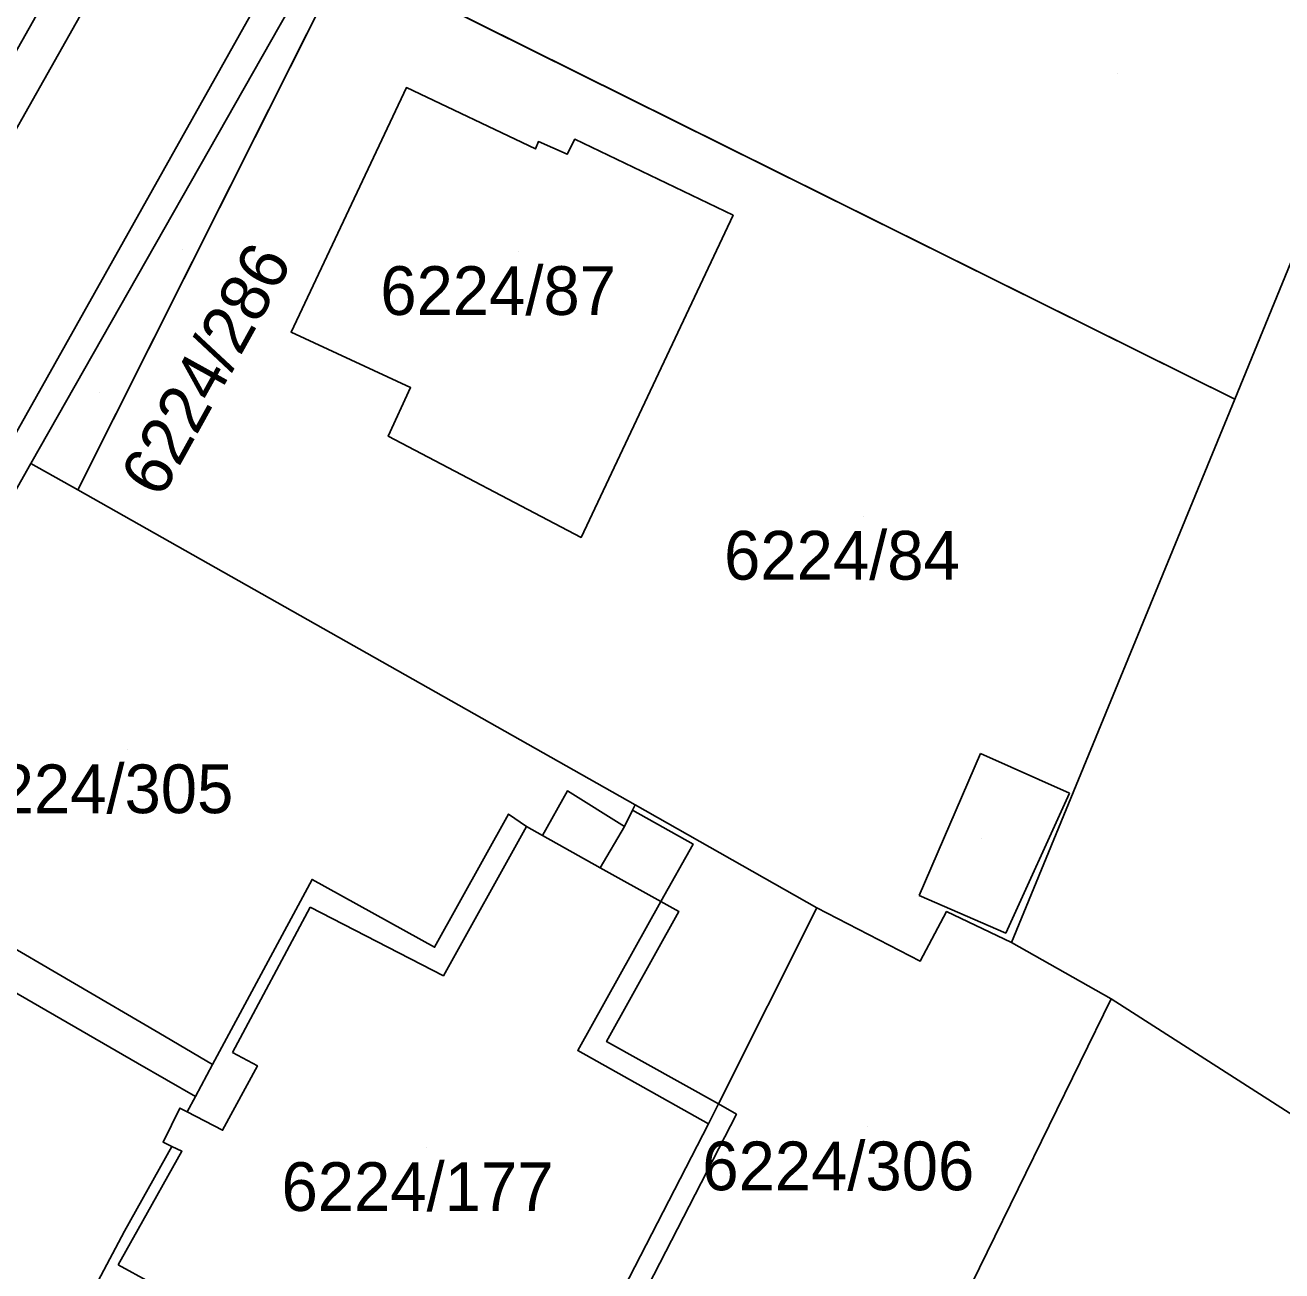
# Model space of a CAD drawing. Extents: x -266199 to -261993, y -1239047 to -1235108.
# Drawn here: x -263871 to -263819.5, y -1236358.8 to -1236307.7 of the extents above; entities that cross this region are included whole.
import ezdxf

# ---------------------------------------------------------------- set-up
doc = ezdxf.new("R2010")
doc.units = 0
for name, color, linetype in [('body_kn', 7, 'Continuous'), ('kladpar_druhypozemkov', 7, 'Continuous'), ('kladpar_hranice', 7, 'Continuous'), ('kladpar_parcelnecisla', 7, 'Continuous'), ('kladpar_plochy', 7, 'Continuous'), ('kladpar_sipky', 7, 'Continuous'), ('zappar_hrandruhpozemk', 7, 'Continuous')]:
    doc.layers.add(name, color=color, linetype=linetype)

msp = doc.modelspace()

# ---------------------------------------------------------------- linework, layer by layer
at = {"layer": 'body_kn'}
for p, q in [((-263855.41, -1236310.26), (-263855.41, -1236310.26)), ((-263849.99, -1236312.48), (-263849.99, -1236312.48)), ((-263848.5, -1236312.38), (-263848.5, -1236312.38)), ((-263850.11, -1236312.78), (-263850.11, -1236312.78)), ((-263848.81, -1236313), (-263848.81, -1236313)), ((-263842.01, -1236315.5), (-263842.01, -1236315.5)), ((-263860.14, -1236320.3), (-263860.14, -1236320.3)), ((-263855.24, -1236322.57), (-263855.24, -1236322.57)), ((-263821.43, -1236323.05), (-263821.43, -1236323.05)), ((-263856.16, -1236324.56), (-263856.16, -1236324.56)), ((-263870.82, -1236325.69), (-263870.82, -1236325.69)), ((-263868.89, -1236326.77), (-263868.89, -1236326.77)), ((-263868.89, -1236326.77), (-263868.89, -1236326.77)), ((-263848.24, -1236328.72), (-263848.24, -1236328.72)), ((-263848.24, -1236328.72), (-263848.24, -1236328.72)), ((-263831.86, -1236337.58), (-263831.86, -1236337.58)), ((-263848.8, -1236339.12), (-263848.8, -1236339.12)), ((-263828.21, -1236339.21), (-263828.21, -1236339.21)), ((-263828.21, -1236339.21), (-263828.21, -1236339.21)), ((-263846.14, -1236339.91), (-263846.14, -1236339.91)), ((-263846.03, -1236339.69), (-263846.03, -1236339.69)), ((-263851.22, -1236340.07), (-263851.22, -1236340.07)), ((-263850.48, -1236340.58), (-263850.48, -1236340.58)), ((-263850.48, -1236340.58), (-263850.48, -1236340.58)), ((-263849.82, -1236340.95), (-263849.82, -1236340.95)), ((-263849.82, -1236340.95), (-263849.82, -1236340.95)), ((-263846.46, -1236340.57), (-263846.46, -1236340.57)), ((-263846.46, -1236340.57), (-263846.46, -1236340.57)), ((-263843.65, -1236341.3), (-263843.65, -1236341.3)), ((-263843.65, -1236341.3), (-263843.65, -1236341.3)), ((-263847.46, -1236342.27), (-263847.46, -1236342.27)), ((-263847.46, -1236342.27), (-263847.46, -1236342.27)), ((-263859.28, -1236342.75), (-263859.28, -1236342.75)), ((-263834.38, -1236343.41), (-263834.38, -1236343.41)), ((-263859.36, -1236343.89), (-263859.36, -1236343.89)), ((-263844.97, -1236343.66), (-263844.97, -1236343.66)), ((-263844.97, -1236343.66), (-263844.97, -1236343.66)), ((-263844.23, -1236344.07), (-263844.23, -1236344.07)), ((-263838.57, -1236343.91), (-263838.57, -1236343.91)), ((-263833.25, -1236344.07), (-263833.25, -1236344.07)), ((-263830.82, -1236344.95), (-263830.82, -1236344.95)), ((-263854.25, -1236345.53), (-263854.25, -1236345.53)), ((-263830.59, -1236345.33), (-263830.59, -1236345.33)), ((-263830.59, -1236345.33), (-263830.59, -1236345.33)), ((-263834.33, -1236346.1), (-263834.33, -1236346.1)), ((-263853.89, -1236346.7), (-263853.89, -1236346.7)), ((-263826.5, -1236347.64), (-263826.5, -1236347.64)), ((-263865.57, -1236349.04), (-263865.57, -1236349.04)), ((-263848.38, -1236349.77), (-263848.38, -1236349.77)), ((-263847.2, -1236349.4), (-263847.2, -1236349.4)), ((-263866.44, -1236350.28), (-263866.44, -1236350.28)), ((-263862.54, -1236349.85), (-263862.54, -1236349.85)), ((-263863.36, -1236350.34), (-263863.36, -1236350.34)), ((-263863.36, -1236350.34), (-263863.36, -1236350.34)), ((-263861.52, -1236350.4), (-263861.52, -1236350.4)), ((-263864.06, -1236351.65), (-263864.06, -1236351.65)), ((-263864.7, -1236352.13), (-263864.7, -1236352.13)), ((-263864.4, -1236352.28), (-263864.4, -1236352.28)), ((-263842.61, -1236351.96), (-263842.61, -1236351.96)), ((-263842.61, -1236351.96), (-263842.61, -1236351.96)), ((-263841.87, -1236352.38), (-263841.87, -1236352.38)), ((-263843.01, -1236352.77), (-263843.01, -1236352.77)), ((-263862.95, -1236353.04), (-263862.95, -1236353.04)), ((-263865.39, -1236353.53), (-263865.39, -1236353.53)), ((-263865.03, -1236353.7), (-263865.03, -1236353.7)), ((-263865.03, -1236353.7), (-263865.03, -1236353.7)), ((-263864.62, -1236353.9), (-263864.62, -1236353.9)), ((-263866.97, -1236357.18), (-263866.97, -1236357.18)), ((-263866.41, -1236357.09), (-263866.41, -1236357.09)), ((-263867.23, -1236358.56), (-263867.23, -1236358.56))]:
    msp.add_line(p, q, dxfattribs=at)
at = {"layer": 'kladpar_druhypozemkov'}
for p, q in [((-263826.24, -1236309.68), (-263826.24, -1236309.68)), ((-263850.81, -1236316.99), (-263850.81, -1236316.99)), ((-263867.98, -1236322.76), (-263867.98, -1236322.76)), ((-263836.66, -1236327.85), (-263836.66, -1236327.85)), ((-263866.83, -1236337.43), (-263866.83, -1236337.43)), ((-263831.83, -1236341.05), (-263831.83, -1236341.05)), ((-263836.49, -1236352.9), (-263836.49, -1236352.9)), ((-263854.57, -1236353.75), (-263854.57, -1236353.75))]:
    msp.add_line(p, q, dxfattribs=at)
at = {"layer": 'kladpar_hranice'}
for p, q in [((-263857.92, -1236304.91), (-263868.89, -1236326.77)), ((-263868.89, -1236326.77), (-263857.92, -1236304.91))]:
    msp.add_line(p, q, dxfattribs=at)
for points in [[(-263816.18, -1236226.75), (-263826.2, -1236245.42), (-263836.21, -1236264.06), (-263836.94, -1236265.42), (-263845.64, -1236281.4), (-263846.39, -1236282.72), (-263858.77, -1236304.48), (-263870.82, -1236325.69), (-263879.41, -1236340.94), (-263880.17, -1236342.36), (-263887.47, -1236357.31), (-263894.57, -1236375.82), (-263895.21, -1236377.24), (-263901.45, -1236392.27), (-263906.58, -1236407.92), (-263907.02, -1236410.22), (-263910.44, -1236428.05), (-263914.07, -1236446.98), (-263914.43, -1236448.51), (-263918.05, -1236465.54)], [(-263810.9, -1236300.45), (-263812.41, -1236302.51), (-263816.7, -1236311.53), (-263821.43, -1236323.05), (-263857.92, -1236304.91)], [(-263868.89, -1236326.77), (-263870.82, -1236325.69), (-263858.77, -1236304.48), (-263857.92, -1236304.91)], [(-263857.92, -1236304.91), (-263821.43, -1236323.05), (-263830.59, -1236345.33)], [(-263856.16, -1236324.56), (-263848.24, -1236328.72), (-263842.01, -1236315.5), (-263848.5, -1236312.38), (-263848.81, -1236313), (-263849.99, -1236312.48), (-263850.11, -1236312.78), (-263855.41, -1236310.26), (-263860.14, -1236320.3), (-263855.24, -1236322.57), (-263856.16, -1236324.56)], [(-263848.24, -1236328.72), (-263856.16, -1236324.56), (-263855.24, -1236322.57), (-263860.14, -1236320.3), (-263855.41, -1236310.26), (-263850.11, -1236312.78), (-263849.99, -1236312.48), (-263848.81, -1236313), (-263848.5, -1236312.38), (-263842.01, -1236315.5), (-263848.24, -1236328.72)], [(-263762.85, -1236355.68), (-263773.1, -1236380.05), (-263777.22, -1236379.94), (-263805.43, -1236361.14), (-263826.5, -1236347.64), (-263830.59, -1236345.33), (-263821.43, -1236323.05), (-263816.7, -1236311.53), (-263813.49, -1236313.46), (-263808.25, -1236316.86), (-263793.55, -1236326.63), (-263793.69, -1236326.86), (-263798.48, -1236333.85), (-263807.45, -1236347.47), (-263807.07, -1236347.72)], [(-263879.41, -1236340.94), (-263870.82, -1236325.69), (-263868.89, -1236326.77), (-263846.03, -1236339.69), (-263846.14, -1236339.91), (-263846.46, -1236340.57), (-263848.8, -1236339.12), (-263849.82, -1236340.95), (-263850.48, -1236340.58), (-263851.22, -1236340.07), (-263854.25, -1236345.53), (-263859.28, -1236342.75), (-263863.36, -1236350.34), (-263865.57, -1236349.04), (-263879.41, -1236340.94)], [(-263830.59, -1236345.33), (-263833.25, -1236344.07), (-263834.33, -1236346.1), (-263838.57, -1236343.91), (-263846.03, -1236339.69), (-263868.89, -1236326.77)], [(-263868.07, -1236359.24), (-263866.97, -1236357.18), (-263865.03, -1236353.7), (-263865.39, -1236353.53), (-263864.7, -1236352.13), (-263864.4, -1236352.28), (-263864.06, -1236351.65), (-263863.36, -1236350.34), (-263859.28, -1236342.75), (-263854.25, -1236345.53), (-263851.22, -1236340.07), (-263850.48, -1236340.58), (-263849.82, -1236340.95), (-263848.8, -1236339.12), (-263846.46, -1236340.57), (-263846.14, -1236339.91), (-263843.65, -1236341.3)], [(-263835.4, -1236365.83), (-263845.98, -1236360.38), (-263841.87, -1236352.38), (-263842.61, -1236351.96), (-263847.2, -1236349.4), (-263844.23, -1236344.07), (-263844.97, -1236343.66), (-263843.65, -1236341.3), (-263846.14, -1236339.91), (-263846.03, -1236339.69), (-263838.57, -1236343.91), (-263834.33, -1236346.1), (-263833.25, -1236344.07), (-263830.59, -1236345.33), (-263826.5, -1236347.64), (-263835.4, -1236365.83)], [(-263863.36, -1236350.34), (-263864.06, -1236351.65), (-263866.44, -1236350.28), (-263880.17, -1236342.36), (-263879.41, -1236340.94), (-263865.57, -1236349.04), (-263863.36, -1236350.34)], [(-263843.65, -1236341.3), (-263844.97, -1236343.66), (-263844.23, -1236344.07), (-263847.2, -1236349.4), (-263842.61, -1236351.96), (-263841.87, -1236352.38), (-263845.98, -1236360.38)], [(-263868.07, -1236359.24), (-263863.01, -1236361.86), (-263865.71, -1236367.1), (-263864.97, -1236367.51), (-263865.69, -1236368.91), (-263862.49, -1236370.57), (-263862.77, -1236371.31), (-263887.47, -1236357.31), (-263880.17, -1236342.36), (-263866.44, -1236350.28), (-263864.06, -1236351.65), (-263864.4, -1236352.28), (-263864.7, -1236352.13), (-263865.39, -1236353.53), (-263865.03, -1236353.7), (-263866.97, -1236357.18), (-263868.07, -1236359.24)], [(-263776.86, -1236388.45), (-263788.06, -1236414.17), (-263791.19, -1236414.68), (-263808.89, -1236402.95), (-263822.61, -1236393.49), (-263838.12, -1236382.81), (-263842.53, -1236380.41), (-263835.4, -1236365.83), (-263826.5, -1236347.64), (-263805.43, -1236361.14), (-263810.25, -1236368.33), (-263819.14, -1236381.6), (-263818.77, -1236381.85)]]:
    msp.add_lwpolyline(points, dxfattribs=at)
at = {"layer": 'kladpar_plochy'}
for p, q in [((-263868.89, -1236326.77), (-263857.92, -1236304.91)), ((-263857.92, -1236304.91), (-263821.43, -1236323.05)), ((-263855.41, -1236310.26), (-263860.14, -1236320.3)), ((-263850.11, -1236312.78), (-263855.41, -1236310.26)), ((-263849.99, -1236312.48), (-263850.11, -1236312.78)), ((-263848.81, -1236313), (-263849.99, -1236312.48)), ((-263848.5, -1236312.38), (-263848.81, -1236313)), ((-263842.01, -1236315.5), (-263848.5, -1236312.38)), ((-263848.24, -1236328.72), (-263842.01, -1236315.5)), ((-263860.14, -1236320.3), (-263855.24, -1236322.57)), ((-263855.24, -1236322.57), (-263856.16, -1236324.56)), ((-263821.43, -1236323.05), (-263830.59, -1236345.33)), ((-263856.16, -1236324.56), (-263848.24, -1236328.72)), ((-263846.03, -1236339.69), (-263868.89, -1236326.77)), ((-263838.57, -1236343.91), (-263846.03, -1236339.69)), ((-263834.33, -1236346.1), (-263838.57, -1236343.91)), ((-263833.25, -1236344.07), (-263834.33, -1236346.1)), ((-263830.59, -1236345.33), (-263833.25, -1236344.07))]:
    msp.add_line(p, q, dxfattribs=at)
for points in [[(-263816.18, -1236226.75), (-263826.2, -1236245.42), (-263836.21, -1236264.06), (-263836.94, -1236265.42), (-263845.64, -1236281.4), (-263846.39, -1236282.72), (-263858.77, -1236304.48), (-263870.82, -1236325.69), (-263879.41, -1236340.94), (-263880.17, -1236342.36), (-263887.47, -1236357.31), (-263894.57, -1236375.82), (-263895.21, -1236377.24), (-263901.45, -1236392.27), (-263906.58, -1236407.92), (-263907.02, -1236410.22), (-263910.44, -1236428.05), (-263914.07, -1236446.98), (-263914.43, -1236448.51), (-263918.05, -1236465.54)], [(-263805.43, -1236361.14), (-263826.5, -1236347.64), (-263830.59, -1236345.33), (-263821.43, -1236323.05), (-263816.7, -1236311.53)], [(-263868.07, -1236359.24), (-263866.97, -1236357.18), (-263865.03, -1236353.7), (-263865.39, -1236353.53), (-263864.7, -1236352.13), (-263864.4, -1236352.28), (-263864.06, -1236351.65), (-263863.36, -1236350.34), (-263859.28, -1236342.75), (-263854.25, -1236345.53), (-263851.22, -1236340.07), (-263850.48, -1236340.58), (-263849.82, -1236340.95), (-263848.8, -1236339.12), (-263846.46, -1236340.57), (-263846.14, -1236339.91), (-263843.65, -1236341.3), (-263844.97, -1236343.66), (-263844.23, -1236344.07), (-263847.2, -1236349.4), (-263842.61, -1236351.96), (-263841.87, -1236352.38), (-263845.98, -1236360.38)], [(-263808.89, -1236402.95), (-263822.61, -1236393.49), (-263838.12, -1236382.81), (-263842.53, -1236380.41), (-263835.4, -1236365.83), (-263826.5, -1236347.64), (-263805.43, -1236361.14)]]:
    msp.add_lwpolyline(points, dxfattribs=at)
for points in [[(-263857.92, -1236304.91), (-263846.39, -1236282.72), (-263810.9, -1236300.45), (-263812.41, -1236302.51), (-263816.7, -1236311.53), (-263821.43, -1236323.05)], [(-263868.89, -1236326.77), (-263870.82, -1236325.69), (-263858.77, -1236304.48), (-263857.92, -1236304.91)], [(-263848.24, -1236328.72), (-263856.16, -1236324.56), (-263855.24, -1236322.57), (-263860.14, -1236320.3), (-263855.41, -1236310.26), (-263850.11, -1236312.78), (-263849.99, -1236312.48), (-263848.81, -1236313), (-263848.5, -1236312.38), (-263842.01, -1236315.5)], [(-263879.41, -1236340.94), (-263870.82, -1236325.69), (-263868.89, -1236326.77), (-263846.03, -1236339.69), (-263846.14, -1236339.91), (-263846.46, -1236340.57), (-263848.8, -1236339.12), (-263849.82, -1236340.95), (-263850.48, -1236340.58), (-263851.22, -1236340.07), (-263854.25, -1236345.53), (-263859.28, -1236342.75), (-263863.36, -1236350.34), (-263865.57, -1236349.04)], [(-263835.4, -1236365.83), (-263845.98, -1236360.38), (-263841.87, -1236352.38), (-263842.61, -1236351.96), (-263847.2, -1236349.4), (-263844.23, -1236344.07), (-263844.97, -1236343.66), (-263843.65, -1236341.3), (-263846.14, -1236339.91), (-263846.03, -1236339.69), (-263838.57, -1236343.91), (-263834.33, -1236346.1), (-263833.25, -1236344.07), (-263830.59, -1236345.33), (-263826.5, -1236347.64)], [(-263863.36, -1236350.34), (-263864.06, -1236351.65), (-263866.44, -1236350.28), (-263880.17, -1236342.36), (-263879.41, -1236340.94), (-263865.57, -1236349.04)], [(-263868.07, -1236359.24), (-263863.01, -1236361.86), (-263865.71, -1236367.1), (-263864.97, -1236367.51), (-263865.69, -1236368.91), (-263862.49, -1236370.57), (-263862.77, -1236371.31), (-263887.47, -1236357.31), (-263880.17, -1236342.36), (-263866.44, -1236350.28), (-263864.06, -1236351.65), (-263864.4, -1236352.28), (-263864.7, -1236352.13), (-263865.39, -1236353.53), (-263865.03, -1236353.7), (-263866.97, -1236357.18)]]:
    msp.add_lwpolyline(points, close=True, dxfattribs=at)
at = {"layer": 'kladpar_sipky'}
msp.add_line((-263864.6, -1236316.89), (-263864.6, -1236316.89), dxfattribs=at)
at = {"layer": 'zappar_hrandruhpozemk'}
for p, q in [((-263862.08, -1236292.23), (-263879.57, -1236323.19)), ((-263860.71, -1236293.03), (-263878.1, -1236323.77)), ((-263831.86, -1236337.58), (-263834.38, -1236343.41)), ((-263828.21, -1236339.21), (-263831.86, -1236337.58)), ((-263849.82, -1236340.95), (-263847.46, -1236342.27)), ((-263846.46, -1236340.57), (-263847.46, -1236342.27)), ((-263847.46, -1236342.27), (-263844.97, -1236343.66)), ((-263859.36, -1236343.89), (-263862.54, -1236349.85)), ((-263842.61, -1236351.96), (-263838.57, -1236343.91)), ((-263867.23, -1236358.56), (-263861.86, -1236361.49))]:
    msp.add_line(p, q, dxfattribs=at)
for points in [[(-263859.88, -1236303.85), (-263871.77, -1236325.06), (-263880.5, -1236340.37)], [(-263834.38, -1236343.41), (-263830.82, -1236344.95), (-263828.21, -1236339.21)], [(-263850.48, -1236340.58), (-263853.89, -1236346.7), (-263859.36, -1236343.89)], [(-263844.97, -1236343.66), (-263848.38, -1236349.77), (-263843.01, -1236352.77)], [(-263862.54, -1236349.85), (-263861.52, -1236350.4), (-263862.95, -1236353.04), (-263864.4, -1236352.28)], [(-263842.61, -1236351.96), (-263843.01, -1236352.77), (-263846.73, -1236359.99)], [(-263865.03, -1236353.7), (-263864.62, -1236353.9), (-263866.41, -1236357.09), (-263867.23, -1236358.56)]]:
    msp.add_lwpolyline(points, dxfattribs=at)

# ---------------------------------------------------------------- texts
at = {"layer": 'kladpar_parcelnecisla'}
msp.add_text('6224/286', height=2, rotation=61, dxfattribs=at).set_placement((-263865.474, -1236327.17))
for s, p in [('6224/87', (-263856.478, -1236319.59)), ('6224/84', (-263842.376, -1236330.45)), ('6224/305', (-263873.664, -1236340.03)), ('6224/306', (-263843.269, -1236355.5)), ('6224/177', (-263860.531, -1236356.35))]:
    msp.add_text(s, height=2, dxfattribs=at).set_placement(p)

doc.saveas('drawing.dxf')
